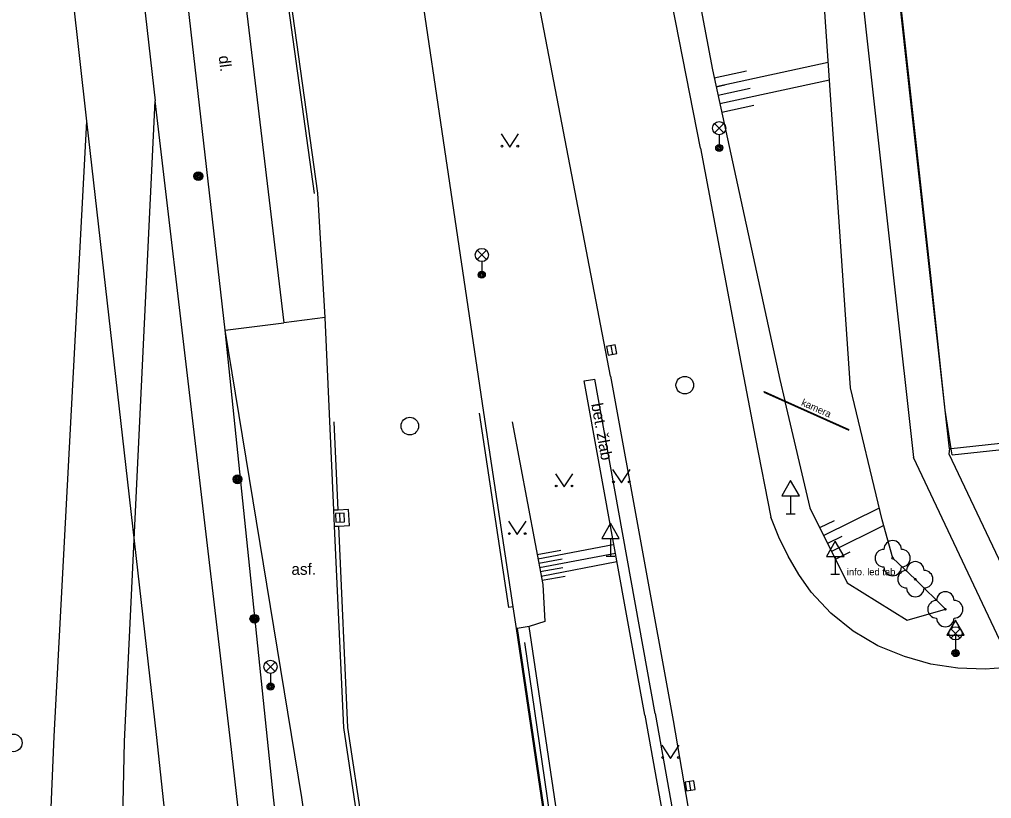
# Model space of a CAD drawing. Extents: x -599951 to -598963, y -1164095 to -1162939.
# Drawn here: x -599212.4 to -599157.1, y -1163499.2 to -1163454.9 of the extents above; entities that cross this region are included whole.
import ezdxf

# ---------------------------------------------------------------- set-up
doc = ezdxf.new("R2010")
doc.units = 0
for name, color, linetype in [('Level 10', 7, 'Continuous'), ('Level 11', 7, 'Continuous'), ('Level 13', 7, 'Continuous'), ('Level 14', 7, 'Continuous'), ('Level 15', 7, 'Continuous'), ('Level 22', 7, 'Continuous'), ('Level 25', 7, 'Continuous'), ('Level 27', 7, 'Continuous'), ('Level 33', 7, 'Continuous'), ('Level 34', 7, 'Continuous'), ('Level 36', 7, 'Continuous'), ('Level 40', 7, 'Continuous'), ('Level 42', 7, 'Continuous'), ('Level 7', 7, 'Continuous'), ('Level 9', 7, 'Continuous')]:
    doc.layers.add(name, color=color, linetype=linetype)

msp = doc.modelspace()

# ---------------------------------------------------------------- linework, layer by layer
at = {"layer": 'Level 10'}
for points in [[(-599195.01, -1163471.85), (-599195.44, -1163464.76), (-599198.61, -1163442.01), (-599200.45, -1163428.86)], [(-599159.72, -1163477.12), (-599161.63, -1163459.9), (-599163.83, -1163439.93), (-599164.62, -1163432.65), (-599164.7, -1163431.91)], [(-599173.65, -1163462.2), (-599177.68, -1163441.59), (-599179.24, -1163434.12), (-599179.37, -1163433.38)], [(-599191.87, -1163437.68), (-599186.01, -1163477.26)], [(-599178.77, -1163475.19), (-599183.38, -1163451.15), (-599185.12, -1163442.67)], [(-599173.65, -1163462.2), (-599171.34, -1163474.39)], [(-599194.53, -1163482.82), (-599195.01, -1163471.85)], [(-599171.34, -1163474.39), (-599170.53, -1163478.67)], [(-599178.77, -1163475.19), (-599175.21, -1163494.79), (-599171.85, -1163514.43), (-599170.18, -1163525.48), (-599168.97, -1163534.41), (-599167.98, -1163542.56), (-599166.71, -1163554.47), (-599165.92, -1163561.7), (-599164.81, -1163572.9), (-599164.14, -1163580.53), (-599163.3, -1163591.36)], [(-599186.01, -1163477.26), (-599184.33, -1163488.33)], [(-599159.37, -1163479.32), (-599159.47, -1163479.33), (-599159.72, -1163477.12)], [(-599170.53, -1163478.67), (-599169.64, -1163483.22)], [(-599154.1, -1163478.75), (-599159.37, -1163479.32)], [(-599194.49, -1163483.73), (-599194.53, -1163482.82)], [(-599169.19, -1163484.35), (-599169.64, -1163483.22)], [(-599188.88, -1163529.18), (-599193.95, -1163495.19), (-599194.49, -1163483.73)], [(-599167.35, -1163487.49), (-599168.04, -1163486.49), (-599168.66, -1163485.44), (-599169.19, -1163484.35)], [(-599162.02, -1163491.15), (-599163.54, -1163490.54), (-599164.95, -1163489.71), (-599166.23, -1163488.69), (-599167.35, -1163487.49)], [(-599184.33, -1163488.33), (-599184.14, -1163489.56)], [(-599157.44, -1163491.88), (-599158.99, -1163491.82), (-599160.53, -1163491.58), (-599162.02, -1163491.15)], [(-599155.89, -1163491.75), (-599157.44, -1163491.88)]]:
    msp.add_lwpolyline(points, dxfattribs=at)
at = {"layer": 'Level 11'}
for points in [[(-599166.83, -1163432.04), (-599166.72, -1163432.99), (-599165.91, -1163440.16), (-599163.7, -1163460.21), (-599161.52, -1163479.81)], [(-599199.84, -1163451.5), (-599197.38, -1163472.15)], [(-599200.71, -1163472.56), (-599203.06, -1163451.91)], [(-599200.71, -1163472.56), (-599197.38, -1163472.15)], [(-599195.01, -1163471.85), (-599197.38, -1163472.15)], [(-599193.77, -1163536.16), (-599197.96, -1163499.16), (-599200.71, -1163472.56)], [(-599191.95, -1163529.54), (-599196.35, -1163499.18), (-599200.71, -1163472.56)], [(-599180.26, -1163475.46), (-599179.67, -1163475.35)], [(-599176.82, -1163494.5), (-599180.26, -1163475.46)], [(-599176.23, -1163494.39), (-599179.67, -1163475.35)], [(-599186.25, -1163477.3), (-599184.58, -1163488.36)], [(-599194.28, -1163482.81), (-599194.51, -1163477.79)], [(-599159.47, -1163479.33), (-599159.51, -1163479.61), (-599154.19, -1163490.8), (-599153.98, -1163491.27)], [(-599156.11, -1163491.27), (-599161.52, -1163479.81)], [(-599194.28, -1163482.81), (-599194.53, -1163482.82)], [(-599194.24, -1163483.72), (-599193.63, -1163483.7), (-599193.69, -1163482.78), (-599194.28, -1163482.81)], [(-599194.49, -1163483.73), (-599194.24, -1163483.72)], [(-599187.34, -1163534.19), (-599188.61, -1163529.14), (-599193.72, -1163495.2), (-599194.24, -1163483.72)], [(-599184.33, -1163488.33), (-599184.58, -1163488.36)], [(-599183.4, -1163489.44), (-599184.09, -1163489.55)], [(-599168.2, -1163592.24), (-599168.21, -1163592.15), (-599169.76, -1163581.28), (-599171.51, -1163569.37), (-599172.98, -1163559.47), (-599174.44, -1163549.56), (-599175.91, -1163539.7), (-599177.37, -1163529.9), (-599178.86, -1163519.91), (-599180.33, -1163509.97), (-599181.82, -1163500.04), (-599183.4, -1163489.44)], [(-599184.09, -1163489.55), (-599184.14, -1163489.56)], [(-599184.14, -1163489.56), (-599182.57, -1163500.22), (-599181.1, -1163510.08), (-599179.65, -1163520.04), (-599178.17, -1163529.91), (-599176.71, -1163539.84), (-599175.24, -1163549.75), (-599173.77, -1163559.67), (-599172.34, -1163569.57), (-599170.59, -1163581.41), (-599169.03, -1163592.25), (-599168.01, -1163600.01)], [(-599176.23, -1163494.39), (-599174.29, -1163505.24), (-599172.74, -1163514.76), (-599171.26, -1163524.7), (-599169.85, -1163535.22), (-599167.61, -1163554.48), (-599165.68, -1163573.77)], [(-599176.82, -1163494.5), (-599175, -1163504.66), (-599173.33, -1163514.85), (-599172.09, -1163523.09), (-599170.45, -1163535.29), (-599168.21, -1163554.54), (-599166.28, -1163573.83)]]:
    msp.add_lwpolyline(points, dxfattribs=at)
at = {"layer": 'Level 13'}
for points in [[(-599227.9, -1163250.53), (-599226.6, -1163273.59), (-599224.47, -1163311.15), (-599221.04, -1163349.52), (-599208.62, -1163460.66)], [(-599222.94, -1163267.2), (-599220.64, -1163310.52), (-599217.22, -1163348.54), (-599213.85, -1163379.17), (-599204.7, -1163459.51)], [(-599191.12, -1163824.29), (-599191.19, -1163796.58), (-599192.83, -1163764.79), (-599193.59, -1163753.29), (-599197.33, -1163693.68), (-599201.99, -1163615.99), (-599205.23, -1163564.19), (-599206.57, -1163538.85), (-599206.81, -1163512.73), (-599206.44, -1163495.99), (-599204.7, -1163459.51)], [(-599191.12, -1163824.29), (-599191.19, -1163796.58), (-599192.83, -1163764.79), (-599193.59, -1163753.29), (-599197.33, -1163693.68), (-599201.99, -1163615.99), (-599205.23, -1163564.19), (-599206.57, -1163538.85), (-599206.81, -1163512.73), (-599206.44, -1163495.99), (-599204.7, -1163459.51)], [(-599177.23, -1163699.28), (-599178.74, -1163686.05), (-599186.7, -1163616.48), (-599195.66, -1163537.6), (-599200.41, -1163495.95), (-599204.7, -1163459.51)], [(-599208.62, -1163460.66), (-599210.47, -1163495.7), (-599211.19, -1163512.78), (-599210.75, -1163539.06), (-599209.44, -1163564.41), (-599206.24, -1163616.03), (-599201.34, -1163693.72), (-599197.51, -1163753.71), (-599196.88, -1163764.86), (-599195.14, -1163797.79), (-599195.48, -1163824.85)], [(-599208.62, -1163460.66), (-599210.47, -1163495.7), (-599211.19, -1163512.78), (-599210.75, -1163539.06), (-599209.44, -1163564.41), (-599206.24, -1163616.03), (-599201.34, -1163693.72), (-599197.51, -1163753.71), (-599196.88, -1163764.86), (-599195.14, -1163797.79), (-599195.48, -1163824.85)], [(-599208.62, -1163460.66), (-599204.63, -1163495.77), (-599200.11, -1163538), (-599191.36, -1163616.55), (-599183.93, -1163686.65), (-599179.8, -1163722.27)]]:
    msp.add_lwpolyline(points, dxfattribs=at)
at = {"layer": 'Level 14'}
for points in [[(-599178.55, -1163433.92), (-599178.04, -1163434.76), (-599176.64, -1163438.24), (-599172.96, -1163457.74), (-599169.13, -1163475.38), (-599168.85, -1163476.59)], [(-599159.7, -1163488.46), (-599161.41, -1163486.75), (-599162.7, -1163485.55), (-599163.3, -1163483.36), (-599165.11, -1163475.85), (-599166.75, -1163451.66), (-599166.86, -1163441.82)], [(-599168.85, -1163476.59), (-599168.84, -1163476.63)], [(-599168.84, -1163476.63), (-599167.42, -1163482.69), (-599165.3, -1163486.96), (-599161.87, -1163489.09), (-599159.7, -1163488.46)], [(-599184.37, -1163477.78), (-599182.63, -1163487.06), (-599182.51, -1163489.16), (-599183.4, -1163489.44)], [(-599184.09, -1163489.55), (-599182.5, -1163500.22), (-599181.03, -1163510.1), (-599179.57, -1163520.05), (-599178.12, -1163529.89), (-599176.66, -1163539.81), (-599175.19, -1163549.66), (-599173.72, -1163559.64), (-599172.28, -1163569.52), (-599170.53, -1163581.39), (-599168.98, -1163592.26), (-599167.96, -1163600)]]:
    msp.add_lwpolyline(points, dxfattribs=at)
at = {"layer": 'Level 15'}
for points in [[(-599166.37, -1163457.32), (-599172.75, -1163458.71)], [(-599171.02, -1163457.82), (-599172.86, -1163458.22)], [(-599166.3, -1163458.33), (-599172.54, -1163459.68)], [(-599172.75, -1163458.71), (-599172.26, -1163458.6)], [(-599170.81, -1163458.8), (-599172.64, -1163459.2)], [(-599170.6, -1163459.77), (-599172.43, -1163460.17)], [(-599163.46, -1163482.7), (-599166.63, -1163484.27)], [(-599166.03, -1163483.42), (-599166.86, -1163483.83)], [(-599163.21, -1163483.69), (-599166.19, -1163485.17)], [(-599165.59, -1163484.31), (-599166.41, -1163484.72)], [(-599182.9, -1163485.59), (-599178.61, -1163484.78)], [(-599182.95, -1163485.34), (-599181.6, -1163485.09)], [(-599182.86, -1163485.83), (-599181.53, -1163485.58)], [(-599182.81, -1163486.08), (-599178.49, -1163485.27)], [(-599165.14, -1163485.21), (-599165.97, -1163485.62)], [(-599182.77, -1163486.32), (-599181.48, -1163486.08)], [(-599182.72, -1163486.57), (-599178.4, -1163485.75)], [(-599182.67, -1163486.81), (-599181.36, -1163486.57)]]:
    msp.add_lwpolyline(points, dxfattribs=at)
at = {"layer": 'Level 22'}
for centre in [(-599162.7, -1163485.55), (-599161.41, -1163486.75), (-599159.7, -1163488.46)]:
    msp.add_circle(centre, 0.05, dxfattribs=at)
for centre, start, end in [((-599163.2, -1163485.55), 90, 270), ((-599162.7, -1163485.05), 0, 180), ((-599162.2, -1163485.55), 270, 90), ((-599162.7, -1163486.05), 180, 0), ((-599161.41, -1163486.25), 0, 180), ((-599161.91, -1163486.75), 90, 270), ((-599160.91, -1163486.75), 270, 90), ((-599161.41, -1163487.25), 180, 0), ((-599159.7, -1163487.96), 0, 180), ((-599160.2, -1163488.46), 90, 270), ((-599159.2, -1163488.46), 270, 90), ((-599159.7, -1163488.96), 180, 0)]:
    msp.add_arc(centre, 0.5, start, end, dxfattribs=at)
at = {"layer": 'Level 25'}
for points in [[(-599170.02, -1163476.06), (-599170.04, -1163476.09), (-599168.84, -1163476.63)], [(-599170.02, -1163476.06), (-599168.85, -1163476.59)], [(-599168.85, -1163476.59), (-599165.19, -1163478.23)], [(-599168.84, -1163476.63), (-599165.2, -1163478.26), (-599165.19, -1163478.23)]]:
    msp.add_lwpolyline(points, dxfattribs=at)
for centre, radius in [((-599202.24, -1163463.8), 0.25), ((-599202.24, -1163463.8), 0.2), ((-599202.24, -1163463.8), 0.15), ((-599202.24, -1163463.8), 0.1), ((-599202.24, -1163463.8), 0.05), ((-599200.01, -1163481.06), 0.25), ((-599200.01, -1163481.06), 0.2), ((-599200.01, -1163481.06), 0.15), ((-599200.01, -1163481.06), 0.1), ((-599200.01, -1163481.06), 0.05), ((-599199.05, -1163489), 0.25), ((-599199.05, -1163489), 0.2), ((-599199.05, -1163489), 0.15), ((-599199.05, -1163489), 0.1), ((-599199.05, -1163489), 0.05)]:
    msp.add_circle(centre, radius, dxfattribs=at)
at = {"layer": 'Level 27'}
for p, q in [((-599178.746, -1163473.454), (-599178.654, -1163473.946)), ((-599194.17, -1163483.49), (-599194.19, -1163482.99)), ((-599174.204, -1163498.757), (-599174.276, -1163498.263))]:
    msp.add_line(p, q, dxfattribs=at)
for points in [[(-599178.992, -1163473.501), (-599178.899, -1163473.992), (-599178.408, -1163473.899), (-599178.501, -1163473.408)], [(-599193.92, -1163483.48), (-599193.94, -1163482.98), (-599194.44, -1163483), (-599194.42, -1163483.5)], [(-599173.956, -1163498.721), (-599174.029, -1163498.226), (-599174.524, -1163498.299), (-599174.451, -1163498.794)]]:
    msp.add_lwpolyline(points, close=True, dxfattribs=at)
for centre in [(-599174.54, -1163475.7), (-599190.2, -1163478.03), (-599212.78, -1163496.07)]:
    msp.add_circle(centre, 0.5, dxfattribs=at)
at = {"layer": 'Level 33'}
for p, q in [((-599172.845, -1163461.33), (-599172.315, -1163460.8)), ((-599172.845, -1163460.8), (-599172.315, -1163461.33)), ((-599172.58, -1163461.44), (-599172.58, -1163462.19)), ((-599186.365, -1163468.55), (-599185.835, -1163468.02)), ((-599186.365, -1163468.02), (-599185.835, -1163468.55)), ((-599186.1, -1163468.66), (-599186.1, -1163469.41)), ((-599159.385, -1163490.1), (-599158.855, -1163489.57)), ((-599159.385, -1163489.57), (-599158.855, -1163490.1)), ((-599159.12, -1163490.21), (-599159.12, -1163490.96)), ((-599198.395, -1163492), (-599197.865, -1163491.47)), ((-599198.395, -1163491.47), (-599197.865, -1163492)), ((-599198.13, -1163492.11), (-599198.13, -1163492.86))]:
    msp.add_line(p, q, dxfattribs=at)
for centre, radius in [((-599172.58, -1163461.065), 0.375), ((-599172.58, -1163462.19), 0.2), ((-599172.58, -1163462.19), 0.145), ((-599172.58, -1163462.19), 0.0876), ((-599186.1, -1163468.285), 0.375), ((-599186.1, -1163469.41), 0.2), ((-599186.1, -1163469.41), 0.145), ((-599186.1, -1163469.41), 0.0876), ((-599159.12, -1163489.835), 0.375), ((-599159.12, -1163490.96), 0.2), ((-599159.12, -1163490.96), 0.145), ((-599159.12, -1163490.96), 0.0876), ((-599198.13, -1163491.735), 0.375), ((-599198.13, -1163492.86), 0.2), ((-599198.13, -1163492.86), 0.145), ((-599198.13, -1163492.86), 0.0876)]:
    msp.add_circle(centre, radius, dxfattribs=at)
at = {"layer": 'Level 34'}
for p, q in [((-599168.51, -1163482.002), (-599168.51, -1163483.02)), ((-599168.76, -1163483.02), (-599168.26, -1163483.02)), ((-599178.77, -1163484.422), (-599178.77, -1163485.44)), ((-599179.02, -1163485.44), (-599178.52, -1163485.44)), ((-599165.97, -1163485.452), (-599165.97, -1163486.47)), ((-599166.22, -1163486.47), (-599165.72, -1163486.47)), ((-599159.12, -1163489.942), (-599159.12, -1163490.96)), ((-599159.37, -1163490.96), (-599158.87, -1163490.96))]:
    msp.add_line(p, q, dxfattribs=at)
for points in [[(-599169.01, -1163482.002), (-599168.01, -1163482.002), (-599168.51, -1163481.136)], [(-599179.27, -1163484.422), (-599178.27, -1163484.422), (-599178.77, -1163483.556)], [(-599166.47, -1163485.452), (-599165.47, -1163485.452), (-599165.97, -1163484.586)], [(-599159.62, -1163489.942), (-599158.62, -1163489.942), (-599159.12, -1163489.076)]]:
    msp.add_lwpolyline(points, close=True, dxfattribs=at)
at = {"layer": 'Level 36'}
for points in [[(-599185, -1163461.39), (-599184.5, -1163462.14), (-599184, -1163461.39)], [(-599178.65, -1163480.51), (-599178.15, -1163481.26), (-599177.65, -1163480.51)], [(-599181.91, -1163480.74), (-599181.41, -1163481.49), (-599180.91, -1163480.74)], [(-599184.58, -1163483.45), (-599184.08, -1163484.2), (-599183.58, -1163483.45)], [(-599175.85, -1163496.2), (-599175.35, -1163496.95), (-599174.85, -1163496.2)]]:
    msp.add_lwpolyline(points, dxfattribs=at)
for centre in [(-599184.95, -1163462.09), (-599184.051, -1163462.09), (-599178.6, -1163481.21), (-599177.701, -1163481.21), (-599181.86, -1163481.44), (-599180.961, -1163481.44), (-599184.53, -1163484.15), (-599183.631, -1163484.15), (-599175.8, -1163496.9), (-599174.901, -1163496.9)]:
    msp.add_circle(centre, 0.05, dxfattribs=at)
at = {"layer": 'Level 7'}
for points in [[(-599159.72, -1163477.12), (-599160.51, -1163469.63), (-599162.41, -1163452.41)], [(-599159.37, -1163479.32), (-599159.72, -1163477.12)], [(-599159.32, -1163479.67), (-599149.57, -1163478.63)], [(-599159.32, -1163479.67), (-599159.37, -1163479.32)]]:
    msp.add_lwpolyline(points, dxfattribs=at)
at = {"layer": 'Level 9'}
for points in [[(-599200.61, -1163428.88), (-599195.64, -1163464.78)], [(-599167.67, -1163599.97), (-599168.67, -1163592.22), (-599170.24, -1163581.32), (-599172, -1163569.43), (-599173.43, -1163559.56), (-599174.91, -1163549.61), (-599176.39, -1163539.76), (-599177.84, -1163529.83), (-599179.3, -1163519.89), (-599180.76, -1163510.01), (-599182.23, -1163500.12), (-599183.64, -1163490.35)]]:
    msp.add_lwpolyline(points, dxfattribs=at)

# ---------------------------------------------------------------- texts
at = {"layer": 'Level 40'}
for s, rotation, p in [('dl.', 277.13, (-599201.09, -1163456.97)), ('bet. žlab', 280.25, (-599179.87, -1163476.78))]:
    msp.add_text(s, height=0.65, rotation=rotation, dxfattribs=at).set_placement(p)
msp.add_text('asf.', height=0.65, dxfattribs=at).set_placement((-599196.94, -1163486.5))
at = {"layer": 'Level 42'}
msp.add_text('kamera', height=0.4, rotation=336, dxfattribs=at).set_placement((-599167.94, -1163476.83))
msp.add_text('info. led tab.', height=0.4, dxfattribs=at).set_placement((-599165.31, -1163486.53))

doc.saveas('drawing.dxf')
